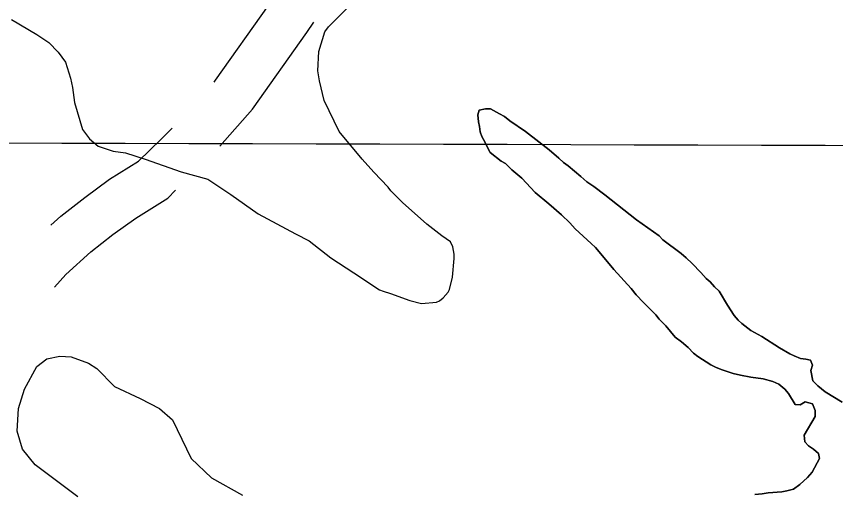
# Model space of a CAD drawing. Extents: x 3161665 to 3199565, y 885729 to 911164.
# Drawn here: x 3175069 to 3175595, y 903067 to 903374 of the extents above; entities that cross this region are included whole.
import ezdxf

# ---------------------------------------------------------------- set-up
doc = ezdxf.new("R2010")
doc.units = 0
for name, color, linetype in [('V-GRID-MAJR', 7, 'Continuous'), ('V-ROAD-CNTR', 7, 'Continuous'), ('V-SITE-VEGE', 7, 'Continuous'), ('V-TOPO-SHOR', 7, 'Continuous'), ('V-WETL-SWMP', 7, 'Continuous')]:
    doc.layers.add(name, color=color, linetype=linetype)

msp = doc.modelspace()

# ---------------------------------------------------------------- linework, layer by layer
at = {"layer": 'V-GRID-MAJR'}
msp.add_spline([(3165916.244, 903320.984), (3171139.73, 903304.649), (3176363.22, 903289.0750000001), (3181586.7120000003, 903274.26), (3186810.2060000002, 903260.204), (3192033.702, 903246.909), (3197257.2, 903234.373), (3197257.201, 903234.373)], degree=3, dxfattribs=at)
at = {"layer": 'V-ROAD-CNTR'}
for points in [[(3175195.880430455, 903331.8929910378), (3175196.9061960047, 903333.0577565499), (3175230.737723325, 903380.9673547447), (3175253.4787620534, 903413.6231119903)], [(3175199.550354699, 903290.6681336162), (3175220.483803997, 903314.4382434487), (3175255.3002766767, 903363.7426452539), (3175259.8513142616, 903370.2778603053)], [(3175091.166353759, 903240.0857139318), (3175097.5628694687, 903245.816269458), (3175112.9143043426, 903257.864296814), (3175128.7832475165, 903269.4588684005), (3175147.4936892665, 903281.1834172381), (3175161.9470750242, 903295.2745696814), (3175168.9659181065, 903302.323852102)], [(3175093.477655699, 903200.2298944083), (3175100.7762170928, 903208.416632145), (3175116.853130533, 903222.8197305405), (3175131.029695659, 903233.9457031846), (3175145.618752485, 903244.605131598), (3175166.140310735, 903257.4645827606), (3175171.230096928, 903262.4268078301)]]:
    msp.add_lwpolyline(points, dxfattribs=at)
at = {"layer": 'V-SITE-VEGE'}
for p, q in [((3175269.1890000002, 903367.3069999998), (3175281.29, 903379.2749999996)), ((3175066, 903372.1419999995), (3175082.149, 903362.3299999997)), ((3175263.083, 903351.6029999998), (3175266.858, 903364.0789999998)), ((3175266.858, 903364.0789999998), (3175269.1890000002, 903367.3069999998)), ((3175082.149, 903362.3299999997), (3175089.991, 903357.1959999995)), ((3175089.991, 903357.1959999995), (3175095.975, 903351.1439999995)), ((3175095.975, 903351.1439999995), (3175100.566, 903344.6369999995)), ((3175262.551, 903339.1059999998), (3175263.083, 903351.6029999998)), ((3175100.566, 903344.6369999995), (3175103.749, 903334.4359999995)), ((3175263.4420000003, 903332.6219999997), (3175262.551, 903339.1059999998)), ((3175103.749, 903334.4359999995), (3175105.105, 903328.4109999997)), ((3175266.612, 903320.1039999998), (3175263.4420000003, 903332.6219999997)), ((3175105.105, 903328.4109999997), (3175106.44, 903318.6829999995)), ((3175106.44, 903318.6829999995), (3175111.435, 903301.5269999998)), ((3175276.221, 903300.1469999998), (3175266.612, 903320.1039999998)), ((3175365.858, 903313.9479999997), (3175365.17, 903310.9419999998)), ((3175365.17, 903310.9419999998), (3175365.412, 903306.3189999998)), ((3175370.0160000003, 903314.6479999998), (3175365.858, 903313.9479999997)), ((3175373.252, 903314.6569999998), (3175370.0160000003, 903314.6479999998)), ((3175379.035, 903311.4329999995), (3175373.252, 903314.6569999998)), ((3175382.275, 903309.8229999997), (3175379.035, 903311.4329999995)), ((3175365.412, 903306.3189999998), (3175366.112, 903303.3169999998)), ((3175385.517, 903307.0559999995), (3175382.275, 903309.8229999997)), ((3175395.7, 903300.1469999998), (3175385.517, 903307.0559999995)), ((3175111.435, 903301.5269999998), (3175116.031, 903295.4829999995)), ((3175290.936, 903282.4719999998), (3175276.221, 903300.1469999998)), ((3175366.112, 903303.3169999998), (3175366.5810000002, 903299.8519999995)), ((3175366.5810000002, 903299.8519999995), (3175367.744, 903296.8489999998)), ((3175410.748, 903288.3929999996), (3175395.7, 903300.1469999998)), ((3175116.031, 903295.4829999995), (3175121.561, 903290.8219999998)), ((3175367.744, 903296.8489999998), (3175369.833, 903293.1569999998)), ((3175121.561, 903290.8219999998), (3175131.264, 903287.5309999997)), ((3175369.833, 903293.1569999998), (3175371.457, 903289.4619999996)), ((3175371.457, 903289.4619999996), (3175373.082, 903286.6929999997)), ((3175131.264, 903287.5309999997), (3175139.126, 903286.5579999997)), ((3175139.126, 903286.5579999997), (3175151.603, 903282.3229999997)), ((3175373.082, 903286.6929999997), (3175380.028, 903281.1639999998)), ((3175416.999, 903283.0929999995), (3175410.748, 903288.3929999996)), ((3175151.603, 903282.3229999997), (3175174.702, 903274.3249999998)), ((3175298.2970000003, 903274.0999999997), (3175290.936, 903282.4719999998)), ((3175380.028, 903281.1639999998), (3175382.803, 903279.5499999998)), ((3175382.803, 903279.5499999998), (3175386.973, 903275.6319999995)), ((3175420.009, 903280.3279999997), (3175416.999000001, 903283.0929999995)), ((3175423.02, 903278.0219999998), (3175420.009, 903280.3279999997)), ((3175174.702, 903274.3249999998), (3175191.803, 903269.6029999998)), ((3175307.5, 903264.3289999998), (3175298.2970000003, 903274.0999999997)), ((3175386.973, 903275.6319999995), (3175393.2260000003, 903270.0999999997)), ((3175431.122, 903271.3369999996), (3175423.02, 903278.0219999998)), ((3175191.803, 903269.6029999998), (3175206.563, 903259.7989999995)), ((3175393.2260000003, 903270.0999999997), (3175401.7940000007, 903261.1049999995)), ((3175435.058, 903267.8799999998), (3175431.122, 903271.3369999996)), ((3175309.34, 903262.0049999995), (3175307.5, 903264.3289999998)), ((3175439.455, 903264.8859999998), (3175435.058, 903267.8799999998)), ((3175446.633, 903259.5879999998), (3175439.455, 903264.8859999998)), ((3175206.563, 903259.7989999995), (3175224.079, 903247.2039999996)), ((3175316.702, 903254.5579999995), (3175309.34, 903262.0049999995)), ((3175401.794, 903261.1049999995), (3175410.595, 903253.7289999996)), ((3175466.773, 903243.4539999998), (3175446.633, 903259.5879999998)), ((3175332.363, 903240.5819999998), (3175316.702, 903254.5579999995)), ((3175410.595, 903253.7289999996), (3175418.699, 903246.5829999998)), ((3175224.079, 903247.2039999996), (3175248.082, 903234.5719999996)), ((3175418.699, 903246.5829999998), (3175424.023, 903241.5099999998)), ((3175481.355, 903233.0869999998), (3175466.773, 903243.4539999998)), ((3175342.042, 903233.1199999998), (3175332.363, 903240.5819999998)), ((3175424.023, 903241.5099999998), (3175427.501, 903237.5899999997)), ((3175427.501, 903237.5899999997), (3175437.688, 903228.3679999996)), ((3175248.082, 903234.5719999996), (3175256.8510000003, 903229.8939999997)), ((3175347.578, 903229.3879999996), (3175342.042, 903233.1199999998)), ((3175483.671, 903230.5489999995), (3175481.355, 903233.0869999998)), ((3175256.8510000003, 903229.8939999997), (3175270.6790000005, 903219.1689999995)), ((3175348.948, 903226.1399999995), (3175347.578, 903229.3879999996)), ((3175349.847, 903221.5049999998), (3175348.948, 903226.1399999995)), ((3175437.688, 903228.3679999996), (3175440.469, 903225.6009999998)), ((3175495.4760000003, 903221.7939999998), (3175483.671, 903230.5489999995)), ((3175349.833, 903218.7279999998), (3175349.847, 903221.5049999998)), ((3175440.469, 903225.6009999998), (3175443.9420000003, 903221.6789999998)), ((3175443.9420000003, 903221.6789999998), (3175452.286, 903211.5299999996)), ((3175498.718, 903219.0289999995), (3175495.4760000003, 903221.7939999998)), ((3175270.679, 903219.1689999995), (3175285.437, 903209.3669999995)), ((3175348.839, 903206.6979999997), (3175349.833, 903218.7279999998)), ((3175502.656, 903215.3409999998), (3175498.718, 903219.0289999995)), ((3175452.286, 903211.5299999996), (3175463.404, 903199.3069999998)), ((3175508.215, 903209.5759999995), (3175502.656, 903215.3409999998)), ((3175285.437, 903209.3669999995), (3175302.043, 903198.6269999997)), ((3175346.9450000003, 903198.8399999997), (3175348.839, 903206.6979999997)), ((3175511.4590000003, 903205.8829999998), (3175508.215, 903209.5759999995)), ((3175514.006, 903203.5789999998), (3175511.4590000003, 903205.8829999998)), ((3175516.788, 903200.3499999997), (3175514.006, 903203.5789999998)), ((3175519.796, 903197.5829999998), (3175516.788, 903200.3499999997)), ((3175302.043, 903198.6269999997), (3175304.3510000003, 903197.6869999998)), ((3175304.3510000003, 903197.6869999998), (3175308.973, 903196.2739999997)), ((3175308.973, 903196.2739999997), (3175321.443, 903191.5759999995)), ((3175342.747, 903193.3079999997), (3175346.007, 903196.9929999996)), ((3175346.007, 903196.9929999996), (3175346.9450000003, 903198.8399999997)), ((3175463.404, 903199.3069999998), (3175466.649, 903195.3849999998)), ((3175466.649, 903195.3849999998), (3175471.281, 903190.3119999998)), ((3175525.131, 903188.5819999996), (3175519.796, 903197.5829999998)), ((3175321.443, 903191.5759999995), (3175328.839, 903189.6839999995)), ((3175328.839, 903189.6839999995), (3175338.5670000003, 903190.5539999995)), ((3175338.5670000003, 903190.5539999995), (3175340.4220000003, 903191.4689999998)), ((3175340.4220000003, 903191.4689999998), (3175342.747, 903193.3079999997)), ((3175471.281, 903190.3119999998), (3175479.1580000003, 903182.4729999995)), ((3175529.536, 903182.1199999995), (3175525.131, 903188.5819999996)), ((3175479.1580000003, 903182.4729999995), (3175481.474, 903179.7039999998)), ((3175481.474, 903179.7039999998), (3175485.644, 903175.3229999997)), ((3175532.086, 903179.1219999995), (3175529.536, 903182.1199999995)), ((3175534.4020000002, 903176.8179999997), (3175532.086, 903179.1219999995)), ((3175485.644, 903175.3229999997), (3175491.669, 903168.1729999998)), ((3175540.19, 903172.4389999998), (3175534.4020000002, 903176.8179999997)), ((3175547.131, 903168.5259999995), (3175540.19, 903172.4389999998)), ((3175558.471, 903161.3859999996), (3175547.131, 903168.5259999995)), ((3175491.669, 903168.1729999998), (3175495.603, 903165.1749999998)), ((3175495.603, 903165.1749999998), (3175500.002, 903161.4889999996)), ((3175500.002, 903161.4889999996), (3175503.478, 903157.7979999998)), ((3175503.478, 903157.7979999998), (3175506.255, 903155.7239999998)), ((3175565.182, 903157.4729999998), (3175558.4710000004, 903161.3859999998)), ((3175506.255, 903155.7239999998), (3175514.586, 903150.4299999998)), ((3175567.9590000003, 903156.0919999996), (3175565.182, 903157.4729999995)), ((3175572.1210000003, 903154.4829999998), (3175567.9590000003, 903156.0919999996)), ((3175575.356, 903154.0299999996), (3175572.1210000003, 903154.4829999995)), ((3175578.363, 903153.3419999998), (3175575.356, 903154.0299999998)), ((3175579.758, 903150.1099999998), (3175578.363, 903153.3419999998)), ((3175514.586, 903150.4299999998), (3175517.595, 903148.8199999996)), ((3175517.595, 903148.8199999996), (3175521.066, 903147.4369999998)), ((3175521.066, 903147.4369999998), (3175528.926, 903144.9099999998)), ((3175578.609, 903146.6429999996), (3175579.758, 903150.1099999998)), ((3175528.926, 903144.9099999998), (3175533.551, 903143.7669999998)), ((3175533.551, 903143.7669999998), (3175540.256, 903142.3949999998)), ((3175540.256, 903142.3949999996), (3175548.116, 903141.4899999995)), ((3175580.009, 903140.1729999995), (3175578.609, 903146.6429999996)), ((3175548.116, 903141.4899999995), (3175554.358, 903139.6549999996)), ((3175554.358, 903139.6549999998), (3175558.061, 903138.0449999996)), ((3175558.061, 903138.0449999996), (3175561.995, 903134.8179999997)), ((3175583.253, 903136.9449999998), (3175580.009, 903140.1729999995)), ((3175587.884, 903133.0279999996), (3175583.253, 903136.9449999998)), ((3175561.995, 903134.8179999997), (3175564.3140000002, 903132.0509999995)), ((3175564.3140000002, 903132.0509999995), (3175568.721, 903124.8949999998)), ((3175598.761, 903126.3489999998), (3175587.884, 903133.0279999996)), ((3175571.725, 903124.6719999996), (3175574.957, 903126.5269999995)), ((3175574.957, 903126.5269999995), (3175579.813, 903125.3819999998)), ((3175568.721, 903124.8949999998), (3175571.725, 903124.6719999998)), ((3175579.813, 903125.3819999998), (3175581.4390000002, 903120.9939999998)), ((3175581.4390000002, 903120.9939999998), (3175581.447, 903117.2989999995)), ((3175581.447, 903117.2989999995), (3175574.3100000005, 903105.2649999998)), ((3175574.31, 903105.2649999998), (3175574.7830000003, 903100.8739999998)), ((3175574.7830000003, 903100.8739999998), (3175577.099, 903098.3389999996)), ((3175577.099, 903098.3389999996), (3175580.339, 903096.2639999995)), ((3175580.339, 903096.2639999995), (3175583.579, 903093.4989999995)), ((3175584.282, 903090.2649999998), (3175579.446, 903081.4729999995)), ((3175583.579, 903093.4989999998), (3175584.282, 903090.2649999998)), ((3175579.446, 903081.4729999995), (3175576.45, 903077.9999999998)), ((3175576.45, 903077.9999999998), (3175571.606, 903073.5989999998)), ((3175560.0640000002, 903068.9499999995), (3175551.282, 903068.2369999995)), ((3175563.298, 903069.4209999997), (3175560.0640000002, 903068.9499999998)), ((3175567.453, 903070.5839999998), (3175563.298, 903069.4209999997)), ((3175571.606, 903073.5989999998), (3175567.453, 903070.5839999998)), ((3175547.3540000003, 903067.5369999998), (3175542.734, 903067.0639999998)), ((3175551.282, 903068.2369999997), (3175547.3540000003, 903067.5369999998))]:
    msp.add_line(p, q, dxfattribs=at)
at = {"layer": 'V-TOPO-SHOR'}
for points in [[(3175542.734000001, 903067.0639999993), (3175547.354000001, 903067.5369999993), (3175551.282000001, 903068.2369999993), (3175560.064000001, 903068.9499999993), (3175563.298000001, 903069.4209999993), (3175567.453000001, 903070.5839999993), (3175571.606000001, 903073.5989999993), (3175576.450000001, 903077.9999999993), (3175579.446000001, 903081.4729999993), (3175584.282000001, 903090.2649999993), (3175583.579000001, 903093.4989999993), (3175580.339000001, 903096.2639999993), (3175577.099000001, 903098.3389999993), (3175574.783000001, 903100.8739999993), (3175574.310000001, 903105.2649999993), (3175581.447000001, 903117.2989999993), (3175581.439000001, 903120.9959999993), (3175579.813000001, 903125.3819999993), (3175574.957000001, 903126.5269999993), (3175571.725000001, 903124.6719999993), (3175568.721000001, 903124.8949999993), (3175564.314000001, 903132.0509999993), (3175561.995000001, 903134.8179999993), (3175558.061000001, 903138.0449999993), (3175554.358000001, 903139.6549999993), (3175548.116000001, 903141.4899999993), (3175540.256000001, 903142.3949999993), (3175533.551000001, 903143.7669999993), (3175528.926000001, 903144.9119999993), (3175521.064000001, 903147.4369999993), (3175517.595000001, 903148.8179999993), (3175514.586000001, 903150.4269999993), (3175506.255000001, 903155.7239999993), (3175503.478000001, 903157.7979999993), (3175500.002000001, 903161.4889999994), (3175495.603000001, 903165.1749999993), (3175491.669000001, 903168.1709999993), (3175485.6440000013, 903175.3229999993), (3175481.474000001, 903179.7039999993), (3175479.158000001, 903182.4729999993), (3175471.281000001, 903190.3119999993), (3175466.649000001, 903195.3849999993), (3175463.404000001, 903199.3069999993), (3175452.2860000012, 903211.5319999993), (3175443.942000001, 903221.6789999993), (3175440.469000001, 903225.6009999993), (3175437.688000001, 903228.3679999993), (3175427.501000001, 903237.5899999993), (3175424.023000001, 903241.5099999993), (3175418.699000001, 903246.5829999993), (3175410.595000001, 903253.7289999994), (3175401.794000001, 903261.1049999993), (3175393.226000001, 903270.0979999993), (3175386.973000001, 903275.6319999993), (3175382.8030000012, 903279.5519999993), (3175380.028000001, 903281.1619999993), (3175373.082000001, 903286.6929999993), (3175371.457000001, 903289.4619999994), (3175369.833000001, 903293.1569999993), (3175367.744000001, 903296.8489999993), (3175366.581000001, 903299.8519999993), (3175366.112000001, 903303.3169999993), (3175365.412000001, 903306.3189999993), (3175365.170000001, 903310.9419999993), (3175365.858000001, 903313.9479999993), (3175370.016000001, 903314.6479999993), (3175373.252000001, 903314.6569999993), (3175379.035000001, 903311.4329999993), (3175382.275000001, 903309.8229999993), (3175385.517000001, 903307.0559999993), (3175395.700000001, 903300.1469999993), (3175410.748000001, 903288.3929999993), (3175416.9990000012, 903283.0929999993), (3175420.009000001, 903280.3279999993), (3175423.020000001, 903278.0219999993), (3175431.122000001, 903271.3369999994), (3175435.058000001, 903267.8799999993), (3175439.455000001, 903264.8859999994), (3175446.631000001, 903259.5879999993), (3175466.773000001, 903243.4539999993), (3175481.355000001, 903233.0869999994)], [(3175481.355000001, 903233.0869999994), (3175483.671000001, 903230.5489999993), (3175495.478000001, 903221.7939999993), (3175498.718000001, 903219.0289999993), (3175502.656000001, 903215.3409999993), (3175508.2150000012, 903209.5759999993), (3175511.459000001, 903205.8829999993), (3175514.006000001, 903203.5789999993), (3175516.788000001, 903200.3499999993), (3175519.796000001, 903197.5829999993), (3175525.131000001, 903188.5819999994), (3175529.5360000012, 903182.1199999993), (3175532.086000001, 903179.1219999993), (3175534.402000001, 903176.8179999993), (3175540.190000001, 903172.4389999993), (3175547.131000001, 903168.5259999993), (3175558.471000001, 903161.3859999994), (3175565.182000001, 903157.4729999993), (3175567.959000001, 903156.0919999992), (3175572.121000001, 903154.4849999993), (3175575.356000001, 903154.0299999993), (3175578.363000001, 903153.3419999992), (3175579.758000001, 903150.1099999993), (3175578.609000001, 903146.6409999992), (3175580.009000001, 903140.1729999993), (3175583.253000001, 903136.9449999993), (3175587.884000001, 903133.0279999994), (3175598.761000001, 903126.3489999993)]]:
    msp.add_lwpolyline(points, dxfattribs=at)
at = {"layer": 'V-WETL-SWMP'}
msp.add_lwpolyline([(3175108.581000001, 903065.6419999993), (3175081.154000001, 903086.1509999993), (3175073.028000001, 903096.1749999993), (3175069.500000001, 903107.7689999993), (3175070.379000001, 903122.3329999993), (3175074.240000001, 903134.6849999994), (3175082.304000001, 903149.2089999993), (3175088.717000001, 903154.1619999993), (3175096.910000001, 903155.9129999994), (3175104.291000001, 903155.4729999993), (3175115.445000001, 903151.4189999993), (3175120.614000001, 903147.9979999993), (3175131.926000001, 903136.5589999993), (3175148.447000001, 903128.6839999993), (3175160.785000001, 903122.4279999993), (3175169.126000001, 903114.9979999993), (3175181.1610000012, 903090.1839999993), (3175194.265000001, 903077.9369999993), (3175214.159000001, 903066.6509999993)], dxfattribs=at)

doc.saveas('drawing.dxf')
